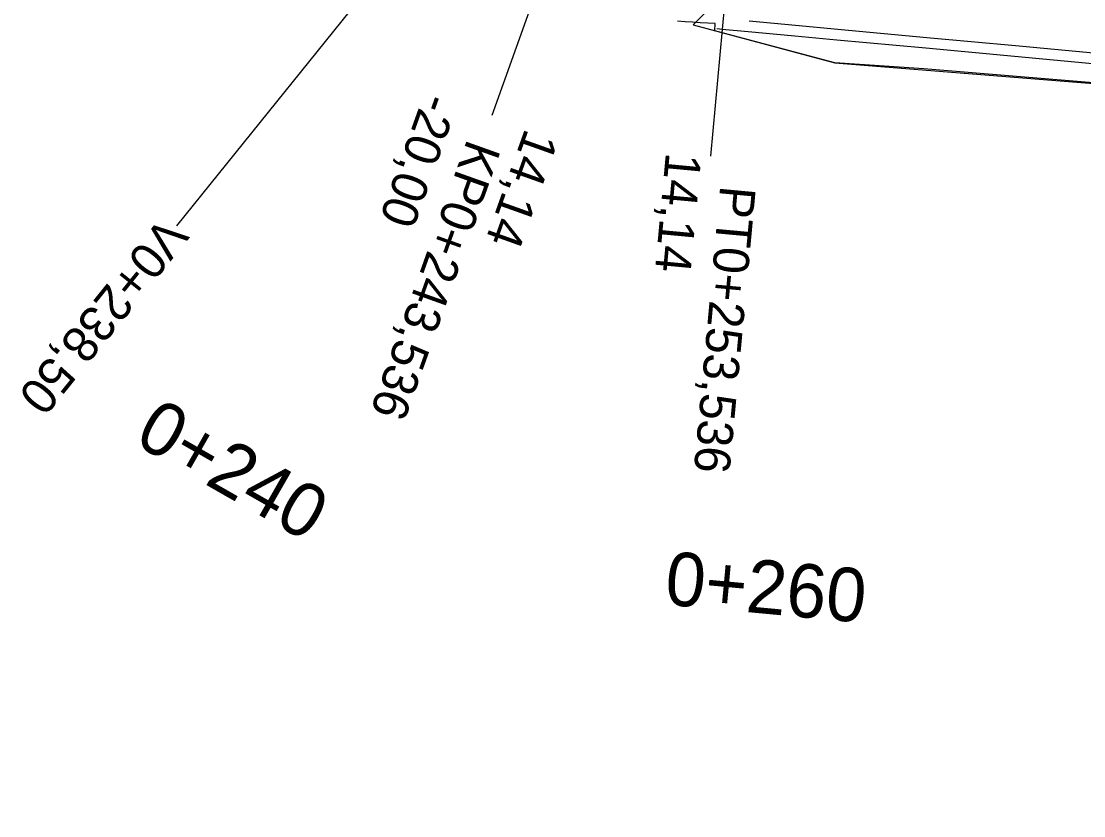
# Model space of a CAD drawing. Extents: x -636600 to -628587, y -1090963 to -1085869.
# Drawn here: x -635038.4 to -634978.9, y -1089400.1 to -1089355.5 of the extents above; entities that cross this region are included whole.
import ezdxf

# ---------------------------------------------------------------- set-up
doc = ezdxf.new("R2010")
doc.units = 0
for name, color, linetype in [('01_PARCELY_NÁVRH_PC', 7, 'Continuous'), ('dno příkopu', 7, 'Continuous'), ('HEKTOMETRY20', 7, 'Continuous'), ('HL_BODY', 7, 'Continuous'), ('POLOMERY', 7, 'Continuous'), ('situace_těleso', 7, 'Continuous'), ('situace_vozovka', 7, 'Continuous'), ('VRCHOLY', 7, 'Continuous')]:
    doc.layers.add(name, color=color, linetype=linetype)

msp = doc.modelspace()

# ---------------------------------------------------------------- linework, layer by layer
at = {"layer": '01_PARCELY_NÁVRH_PC'}
msp.add_lwpolyline([(-635000.77, -1089355.75), (-634992.825, -1089357.886), (-634964.755, -1089360.12), (-634942.94, -1089362.72), (-634923.443, -1089363.78), (-634877.766, -1089368.086), (-634857.68, -1089371.07), (-634844.839, -1089375.166), (-634808.536, -1089396.061), (-634800.32, -1089400.113), (-634796.28, -1089393.65), (-634805.574, -1089387.139), (-634823.04, -1089376.53), (-634843.52, -1089366.55), (-634864.693, -1089362.303), (-634899.32, -1089358.54), (-634935.9, -1089356.127), (-634995.65, -1089350.551)], close=True, dxfattribs=at)
at = {"layer": 'dno příkopu'}
msp.add_lwpolyline([(-634999.446, -1089355.958), (-634999.14, -1089355.987), (-634997.682, -1089356.122), (-634995.074, -1089356.364), (-634992.704, -1089356.584), (-634987.725, -1089357.046), (-634982.746, -1089357.508), (-634977.768, -1089357.97)], dxfattribs=at)
at = {"layer": 'POLOMERY'}
for points in [[(-635008.695, -1089351.405), (-635012.054, -1089360.824)], [(-634998.877, -1089353.149), (-634999.801, -1089363.106)]]:
    msp.add_lwpolyline(points, dxfattribs=at)
at = {"layer": 'situace_těleso'}
msp.add_lwpolyline([(-634977.868, -1089359.045), (-634982.851, -1089358.632), (-634987.834, -1089358.22), (-634992.825, -1089357.886), (-634999.546, -1089356.079), (-634999.531, -1089355.68), (-634999.951, -1089355.657), (-635000.373, -1089355.631), (-635000.797, -1089355.603), (-635001.223, -1089355.573), (-635001.651, -1089355.542)], dxfattribs=at)
at = {"layer": 'situace_vozovka'}
msp.add_lwpolyline([(-634997.627, -1089355.525), (-634995.019, -1089355.767), (-634992.648, -1089355.987), (-634987.67, -1089356.449), (-634982.691, -1089356.911), (-634977.712, -1089357.373)], dxfattribs=at)
at = {"layer": 'VRCHOLY'}
msp.add_lwpolyline([(-635017.196, -1089351.449), (-635029.746, -1089367.021)], dxfattribs=at)

# ---------------------------------------------------------------- texts
at = {"layer": 'HEKTOMETRY20'}
for s, rotation, p in [('0+240', 330.2444, (-635032.203, -1089379.193)), ('0+260', 354.69811, (-635002.424, -1089388.254))]:
    msp.add_text(s, height=3, rotation=rotation, dxfattribs=at).set_placement(p)
at = {"layer": 'HL_BODY'}
for s, rotation, p in [('KP0+243,536', 250.37416, (-635013.414, -1089362.094)), ('PT0+253,536', 264.69811, (-634999.242, -1089364.728))]:
    msp.add_text(s, height=2, rotation=rotation, dxfattribs=at).set_placement(p)
at = {"layer": 'POLOMERY'}
for s, rotation, p in [('-20,00', 250.37416, (-635015.822, -1089359.48)), ('14,14', 250.37416, (-635010.17, -1089361.495)), ('14,14', 264.69811, (-635002.29, -1089362.875))]:
    msp.add_text(s, height=2, rotation=rotation, dxfattribs=at).set_placement(p)
at = {"layer": 'VRCHOLY'}
msp.add_text('V0+238,50', height=2, rotation=231.13357, dxfattribs=at).set_placement((-635030.524, -1089366.394))

doc.saveas('drawing.dxf')
